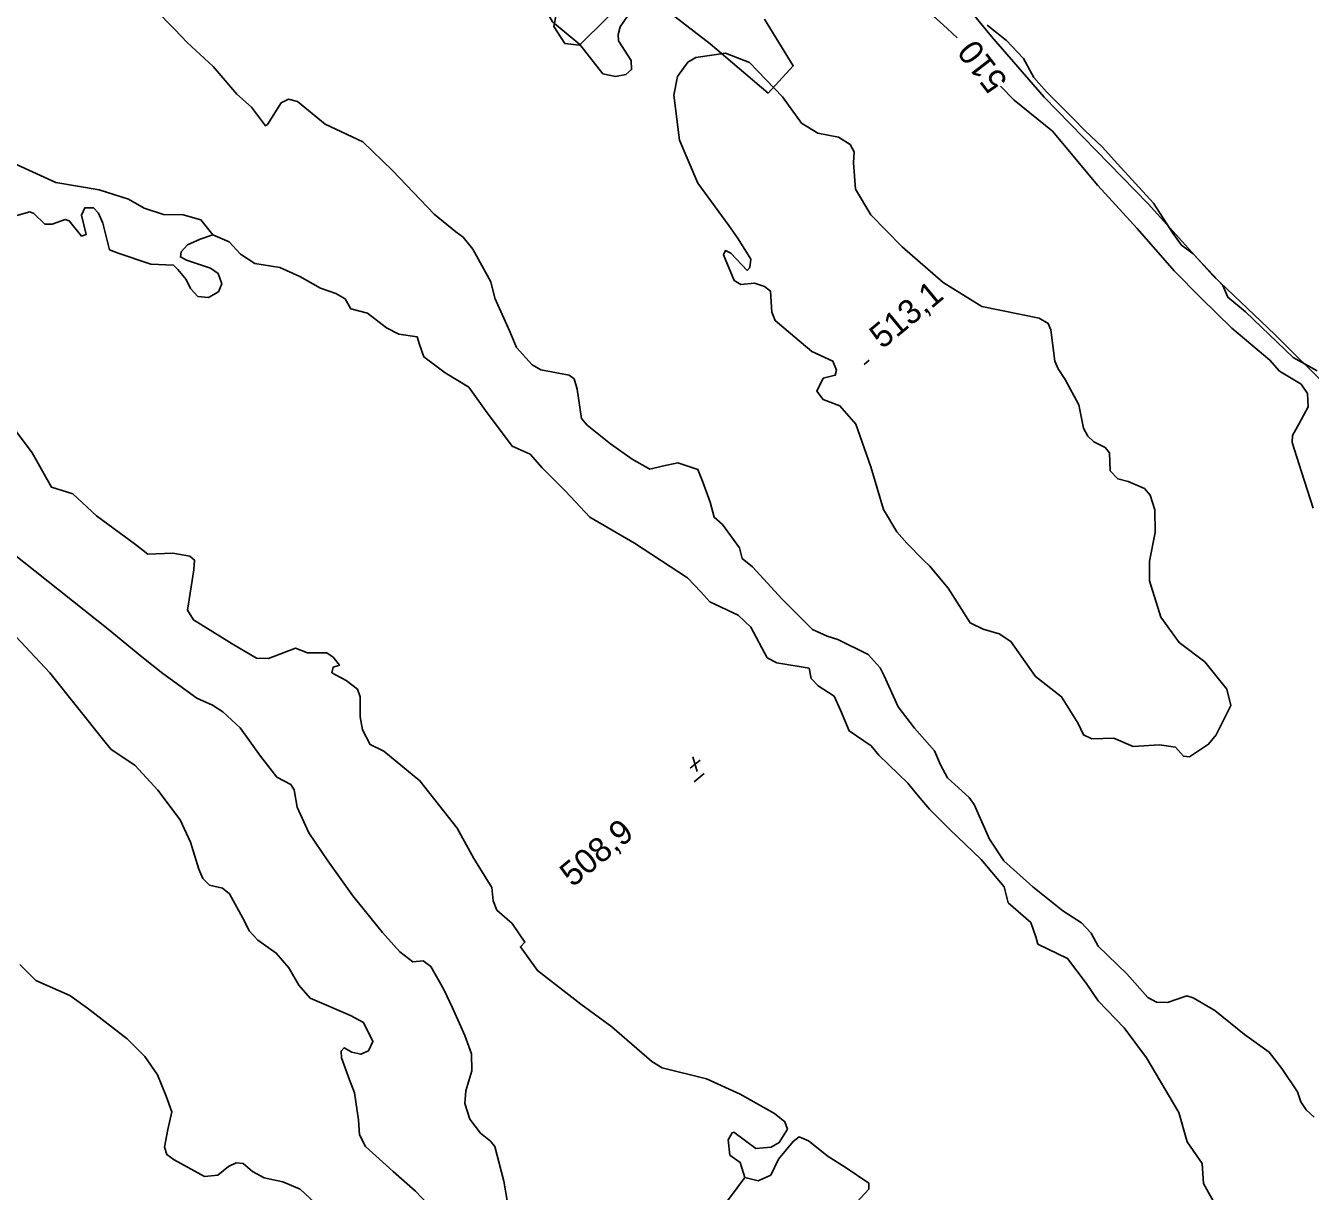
# Model space of a CAD drawing. Extents: x 347059 to 352153, y 6073752 to 6078601.
# Drawn here: x 349414.6 to 349651.6, y 6075948.3 to 6076163.4 of the extents above; entities that cross this region are included whole.
import ezdxf

# ---------------------------------------------------------------- set-up
doc = ezdxf.new("R2010")
doc.units = 0
for name, color, linetype in [('Level 1', 7, 'Continuous'), ('Level 2', 7, 'Continuous'), ('Level 3', 7, 'Continuous'), ('Level 4', 7, 'Continuous'), ('Level 44', 7, 'Continuous'), ('Level 7', 7, 'Continuous')]:
    doc.layers.add(name, color=color, linetype=linetype)

msp = doc.modelspace()

# ---------------------------------------------------------------- linework, layer by layer
at = {"layer": 'Level 1'}
for points in [[(349514.88, 6076212.06), (349514.86, 6076211.55), (349515.25, 6076206.38), (349516.56, 6076205.89), (349518.14, 6076205.25), (349524.41, 6076204.75), (349526.21, 6076204.22), (349527.45, 6076203.45), (349530.1, 6076200.99), (349533.36, 6076198.14), (349534.91, 6076197.09), (349540.51, 6076195.59), (349545.43, 6076192.38), (349548.31, 6076189.82), (349552, 6076186.2), (349553.37, 6076185.53), (349559.74, 6076182.03), (349566.17, 6076178.81), (349572.71, 6076173.2), (349576.73, 6076170.08), (349584.64, 6076162.9), (349586.48, 6076161.19)], [(349503.93, 6076107), (349501.16, 6076113.12), (349500.44, 6076116.14), (349497.13, 6076122.18), (349495.31, 6076124.36), (349493.96, 6076125.34), (349489.98, 6076128.65), (349482.27, 6076136.69), (349476.79, 6076141.98), (349469.84, 6076145.23), (349464.75, 6076149.42), (349463.06, 6076149.82), (349461.72, 6076149.16), (349459.22, 6076145.2), (349458.82, 6076144.95), (349456.26, 6076148.38), (349453.56, 6076150.8), (349449.16, 6076155.87), (349444.39, 6076160.32), (349442.09, 6076162.7), (349438.41, 6076166.48)], [(349312.85, 6076160.17), (349315.56, 6076156.93), (349319.52, 6076151.42), (349327.38, 6076142.73), (349333.9, 6076136.65), (349346.01, 6076126.93), (349370.23, 6076104.59), (349389.67, 6076083.93), (349429.81, 6076052.02), (349436.05, 6076046.93)], [(349594.44, 6076152.27), (349597, 6076149.65), (349604.06, 6076143.95), (349612.41, 6076133.91), (349619.67, 6076125.97), (349626.54, 6076118.16), (349631.41, 6076113.19), (349637.13, 6076107.58), (349644.18, 6076101.71), (349645.96, 6076099.66), (349649.92, 6076097.24), (349651.12, 6076095.53), (349651.22, 6076093.06), (349649.49, 6076089.9), (349648.34, 6076087.75), (349648.27, 6076086.48), (349649.98, 6076081.07), (349652.19, 6076074.34)], [(349652.36, 6075962.01), (349650.88, 6075963.33), (349649.86, 6075964.82), (349649.28, 6075966.68), (349646.37, 6075970.97), (349644.01, 6075973.98), (349639.48, 6075977.23), (349634.02, 6075981.67), (349630.03, 6075984), (349628.82, 6075984.36), (349625.29, 6075983.16), (349623.23, 6075983.18), (349621.66, 6075984.06), (349617.77, 6075988.44), (349612.51, 6075993.56), (349611.2, 6075995.94), (349609.44, 6075997.86), (349605.96, 6076000.03), (349600.43, 6076004.47), (349595.06, 6076009.27), (349592.45, 6076013.29), (349589.61, 6076019.66), (349588.66, 6076020.98), (349586.07, 6076023.35), (349584.71, 6076024.62), (349583.4, 6076027), (349582.28, 6076029.61), (349578.57, 6076033.76), (349575.56, 6076037.73), (349572.98, 6076043.42), (349572.29, 6076044.88), (349570.05, 6076047.39), (349564.44, 6076050.11), (349562.48, 6076050.74), (349559.79, 6076051.97), (349554.2, 6076057.56), (349548.69, 6076063.52), (349546.81, 6076065.05), (349546.29, 6076067.02), (349543.14, 6076071.33), (349541.62, 6076072.7), (349540.88, 6076075.47), (349539.51, 6076079.37), (349538.63, 6076081.51), (349534.95, 6076082.74), (349532.01, 6076082.1), (349529.74, 6076081.57), (349526.53, 6076083.42), (349522.51, 6076086.24), (349518.21, 6076089.67), (349517.17, 6076090.91), (349516.34, 6076096.32), (349515.81, 6076098.22), (349514.85, 6076098.92), (349509.67, 6076099.88), (349508.02, 6076100.85), (349505.14, 6076104.02), (349503.93, 6076107)], [(349436.05, 6076046.93), (349439.87, 6076043.84), (349446.17, 6076039.33), (349449.08, 6076038.01), (349450.99, 6076036.79), (349454.17, 6076033.84), (349457.93, 6076028.58), (349460.95, 6076024.7), (349463.5, 6076023.35), (349464.13, 6076022.41), (349464.68, 6076019.16), (349466.82, 6076014.43), (349470.37, 6076009.26), (349474.95, 6076002.82), (349480.44, 6075996.08), (349483.63, 6075992.47), (349486.05, 6075990.62), (349487.96, 6075990.86), (349489.37, 6075989.77), (349491.78, 6075985.52), (349493.33, 6075982.16), (349495.65, 6075977.06), (349496.84, 6075973.66), (349496.89, 6075970.53), (349495.81, 6075966.87), (349495.65, 6075964.49), (349496.53, 6075961.63), (349498.52, 6075959.03), (349500.39, 6075957.53), (349501.17, 6075956.57), (349502.85, 6075950.15), (349503.82, 6075944.46)]]:
    msp.add_lwpolyline(points, dxfattribs=at)
at = {"layer": 'Level 2'}
for points in [[(349529.28, 6076172.64), (349528.94, 6076172.06), (349527.02, 6076167.16), (349524.31, 6076163.18), (349523.89, 6076161.79), (349523.99, 6076160.59), (349526.33, 6076156.98), (349526.39, 6076155.3), (349525.32, 6076154.41), (349523.43, 6076154.05), (349521.09, 6076154.5), (349516.86, 6076159.92), (349511.82, 6076164.14), (349509.44, 6076168.25), (349508.5, 6076171.98), (349506.69, 6076174.15), (349504.37, 6076175.34)], [(349544.31, 6076126.56), (349538.61, 6076134.37), (349535.22, 6076142.3), (349534.17, 6076150.58), (349534.85, 6076154), (349536.78, 6076156.66), (349538.25, 6076157.51), (349543.74, 6076158.31), (349548.13, 6076156.63), (349554.26, 6076150.25), (349557.74, 6076145.42), (349560.77, 6076143.58), (349564.55, 6076142.82), (349566.72, 6076141.48), (349567.46, 6076140.14), (349567.35, 6076138.1), (349567.72, 6076133.23), (349570.52, 6076128.51), (349576.32, 6076122.6), (349583.91, 6076116), (349591.04, 6076111.57), (349601.61, 6076109.41), (349603.29, 6076108.47), (349603.75, 6076107.28), (349604.52, 6076101.48), (349605.09, 6076100.07), (349606.42, 6076098.11), (349608.94, 6076093.45), (349609.77, 6076089.11), (349610.58, 6076087.68), (349611.71, 6076086.6), (349613.75, 6076085.59), (349614.56, 6076084.61), (349614.7, 6076081.28), (349616.11, 6076079.76), (349618, 6076079.3), (349621.03, 6076077.99), (349622.06, 6076076.75), (349622.92, 6076074.09), (349623.03, 6076069.9), (349621.96, 6076064.59), (349621.99, 6076060.94), (349624.04, 6076054.24), (349627.43, 6076049.55), (349632.15, 6076046.04), (349636.22, 6076040.95), (349636.97, 6076037.98), (349634.26, 6076032.56), (349632.86, 6076030.8), (349629.36, 6076028.49), (349628.21, 6076028.6), (349626.76, 6076030.25), (349623.83, 6076030.68), (349618.95, 6076030.38), (349615.38, 6076031.93), (349611.29, 6076031.77), (349609.76, 6076032.52), (349608.8, 6076034.66), (349605.75, 6076039.57), (349600.9, 6076043.29), (349596.39, 6076049.76), (349594.21, 6076051.19), (349591.24, 6076052.03), (349588.84, 6076053.19), (349584.82, 6076059.62)], [(349429.29, 6076031.19), (349419.03, 6076043.95), (349412.75, 6076050.7), (349398.36, 6076064.84), (349389.11, 6076072.35), (349373.12, 6076083.61), (349357.65, 6076097.15), (349349.2, 6076105.6), (349338.6, 6076111.67), (349322.92, 6076118.37), (349316.41, 6076123.01), (349310.56, 6076127.22), (349310.48, 6076127.24)], [(349584.82, 6076059.62), (349581.37, 6076063.75), (349580.3, 6076064.74), (349577.18, 6076067.94), (349575.31, 6076069.99), (349572.89, 6076074.14), (349570.56, 6076081.98), (349567.79, 6076089.89), (349564.84, 6076093.23), (349561.74, 6076094.41), (349560.6, 6076095.95), (349561.77, 6076098.35), (349563.96, 6076098.89), (349564.21, 6076099.85), (349563.53, 6076101.47), (349559.67, 6076103.29), (349556.49, 6076105.91), (349552.87, 6076108.98), (349552.27, 6076110.51), (349552.01, 6076114.43), (349550.93, 6076115.26), (349549.05, 6076115.88), (349546.56, 6076115.62), (349545.32, 6076116.38), (349543.37, 6076121.15), (349543.72, 6076121.89), (349544.71, 6076121.44), (349547.75, 6076118.25), (349548.21, 6076118.79), (349548.39, 6076120.29), (349546.06, 6076124.06), (349544.31, 6076126.56)], [(349429.29, 6076031.19), (349430.38, 6076029.84), (349434.73, 6076026.92), (349438.98, 6076022.34), (349443.07, 6076016.83), (349444.98, 6076012.71), (349446.52, 6076007.76), (349447.28, 6076006.01), (349448.54, 6076004.79), (349450.94, 6076004.25), (349452.21, 6076003.18), (349454.97, 6075998.17), (349455.81, 6075996.34), (349457.45, 6075994.65), (349460.83, 6075992.26), (349463.16, 6075989.55), (349465.02, 6075986.31), (349467.09, 6075983.92), (349474.52, 6075980.75), (349476.91, 6075979.42), (349478.67, 6075975.97), (349477.85, 6075974.24), (349476.42, 6075973.59), (349474.79, 6075973.98), (349473.35, 6075974.78), (349472.79, 6075974.19), (349472.88, 6075972.94), (349474.36, 6075968.87), (349475.28, 6075966.45), (349476.03, 6075961.51), (349476.19, 6075958.74), (349477.28, 6075956.59), (349482.39, 6075951.93), (349486.51, 6075948.31), (349490.84, 6075943.8)], [(349467.82, 6075946.32), (349465.24, 6075948.7), (349462.04, 6075950.04), (349458.57, 6075950.76), (349456.45, 6075951.93), (349454.71, 6075953.41), (349453.42, 6075953.55), (349451.99, 6075952.9), (349450.02, 6075951.29), (349447.61, 6075951.03), (349441.98, 6075954.08), (349440.63, 6075955.09), (349440.19, 6075956.44), (349440.8, 6075959.72), (349441.55, 6075962.98), (349440.53, 6075965.84), (349438.89, 6075969.79), (349436.55, 6075973.15), (349433.33, 6075976.46), (349425.99, 6075982.09), (349422.75, 6075984.46), (349416.44, 6075987.22), (349413.54, 6075990.14)]]:
    msp.add_lwpolyline(points, dxfattribs=at)
at = {"layer": 'Level 3'}
for p, q in [((349569.31, 6076100.89), (349570.23, 6076101.66)), ((349537.23, 6076026.37), (349539.03, 6076027.87)), ((349537.69, 6076028.5), (349538.51, 6076025.76)), ((349537.95, 6076023.86), (349539.8, 6076025.38))]:
    msp.add_line(p, q, dxfattribs=at)
at = {"layer": 'Level 4'}
for points in [[(349652.89, 6076099.69), (349648.48, 6076102.19), (349639.69, 6076110.61), (349636.4, 6076113.29), (349635.5, 6076115.47), (349630, 6076121.28), (349627.84, 6076122.88), (349626.28, 6076125.12), (349622.68, 6076130.63), (349616.04, 6076137.9), (349613.21, 6076141.03), (349610.04, 6076144.04), (349607.75, 6076146.43), (349602.98, 6076151.18), (349600.63, 6076153.83), (349598.74, 6076157.37), (349595.6, 6076160.7), (349592, 6076163.5)], [(349410.83, 6076127.76), (349415.35, 6076129.03), (349416.11, 6076128.76), (349418.12, 6076126.81), (349419.51, 6076126.77), (349421.86, 6076127.67), (349422.62, 6076127.39), (349424.91, 6076124.56), (349425.76, 6076124.89), (349424.9, 6076128.46), (349425.51, 6076129.8), (349427.08, 6076129.82), (349428.02, 6076128.79), (349428.8, 6076126.96), (349430.03, 6076122.04), (349431.67, 6076121.45), (349437.7, 6076119.38), (349441.84, 6076119.21), (349442.67, 6076118.4), (349444.2, 6076116.58), (349444.99, 6076114.91), (349446.38, 6076113.43), (349448.34, 6076113.25), (349450.17, 6076114.32), (349450.79, 6076115.74), (349450.1, 6076117.65), (349448.71, 6076118.68), (349444.24, 6076120.15), (349443.14, 6076120.74), (349443.26, 6076121.67), (349444.45, 6076122.96), (349446.81, 6076124.02), (349449.15, 6076124.84)], [(349449.15, 6076124.84), (349452.13, 6076123.54), (349454.26, 6076121.26), (349456.86, 6076119.5), (349461.49, 6076118.76), (349465.21, 6076117.11), (349468.97, 6076114.96), (349471.85, 6076113.96), (349473.53, 6076113.03), (349474.56, 6076111.17), (349477.66, 6076110.36), (349481.2, 6076107.66), (349483.45, 6076106.51), (349486.82, 6076106), (349487.27, 6076104.57), (349488.09, 6076102.32), (349492.02, 6076099.33), (349496.35, 6076096.68), (349499.42, 6076092.38), (349504.34, 6076085.78), (349507.67, 6076084.32), (349509.92, 6076081.82), (349514.22, 6076077.49), (349518.69, 6076072.69), (349526.91, 6076067.92), (349536.72, 6076061.53), (349539.2, 6076058.92), (349540.81, 6076057.09), (349546.06, 6076054.6), (349548.42, 6076052.42), (349551.41, 6076046.77), (349553.18, 6076045.82), (349559.15, 6076044.83), (349559.56, 6076042.91), (349560.83, 6076041.56), (349563.79, 6076039.65), (349564.93, 6076037.12), (349566.55, 6076033.27), (349570.59, 6076030.52), (349572.04, 6076028.79), (349577.35, 6076023.62), (349578.99, 6076021.67), (349581.37, 6076018.82), (349585.03, 6076015.16), (349590.88, 6076009.53), (349595.12, 6076004.46), (349595.88, 6076001.56), (349600.09, 6075997.89), (349601.01, 6075995.25), (349601.38, 6075993.9)], [(349434.86, 6076067.65), (349427.69, 6076072.98), (349423.32, 6076077.03), (349419.35, 6076078.25), (349415.78, 6076084.61), (349412.73, 6076088.71)], [(349553.53, 6075954.25), (349552.07, 6075951.3), (349549.78, 6075950.24), (349547.32, 6075950.83), (349546.42, 6075953.63), (349544.53, 6075954.99), (349544.24, 6075957.77), (349544.94, 6075959.11), (349545.24, 6075959.2), (349549.34, 6075956.2), (349552.16, 6075956.43), (349553.65, 6075957.29), (349555.15, 6075959.74), (349554.66, 6075961.14), (349552.77, 6075962.67), (349546.46, 6075966.24), (349540.2, 6075969.03), (349532.05, 6075971.09), (349530.1, 6075972.25), (349522.76, 6075978.67), (349517, 6075982.85), (349509.03, 6075989.04), (349505.89, 6075993.44), (349506.7, 6075994.27), (349504.34, 6075997.73), (349501.52, 6076000.2), (349500.85, 6076001.91), (349500.62, 6076004.35), (349497.27, 6076009.71), (349494.24, 6076015.33), (349487.33, 6076024.05), (349480.65, 6076029.5), (349478.17, 6076030.75), (349476.73, 6076033.47), (349476.33, 6076035.85), (349476.34, 6076039.55), (349475.85, 6076040.95), (349473.73, 6076042.58), (349471.1, 6076044.01), (349471.36, 6076045.05), (349472.5, 6076045.4), (349471.36, 6076046.86), (349470.16, 6076047.66), (349466.61, 6076047.66), (349464.38, 6076048.52), (349459.39, 6076046.63), (349457.21, 6076046.7), (349452.67, 6076049.33), (349445.58, 6076053.75), (349444.46, 6076055.53), (349445.64, 6076062.98), (349445.72, 6076064.78), (349444.88, 6076065.52), (349441.72, 6076066.05), (349437.13, 6076065.85), (349434.86, 6076067.65)], [(349601.38, 6075993.9), (349606.83, 6075991.27), (349610.26, 6075986.73), (349612.48, 6075983.44), (349617.26, 6075978.44), (349621.42, 6075972.92), (349627.36, 6075962.85), (349628.89, 6075957.4), (349631.7, 6075953.4), (349631.95, 6075949.76), (349635.63, 6075943.09)], [(349567.95, 6075946.32), (349570.15, 6075948.67), (349570.17, 6075949.82), (349565.82, 6075952.77), (349562.65, 6075954.74), (349559.04, 6075957.62), (349557.29, 6075958.35), (349556.18, 6075957.51), (349553.53, 6075954.25)], [(349523.04, 6075925.23), (349528.87, 6075930.37), (349533.35, 6075936.13), (349534.98, 6075938.53), (349536.65, 6075940.14), (349541.55, 6075943.23), (349544.49, 6075947.04), (349547.32, 6075950.83)]]:
    msp.add_lwpolyline(points, dxfattribs=at)
at = {"layer": 'Level 44'}
for points in [[(349513.51, 6076170.91), (349512.07, 6076163.26), (349514.09, 6076160.14), (349516.77, 6076159.81), (349526.89, 6076169.87)], [(349527.75, 6076170.29), (349540.89, 6076160.06), (349551.59, 6076150.97), (349556.24, 6076156.02), (349550.89, 6076164.63)], [(349586.82, 6076168.76), (349592.79, 6076161.39), (349602.51, 6076150.23), (349621.7, 6076130.56), (349633.68, 6076117.22), (349645.07, 6076106.4), (349655.14, 6076096.45)]]:
    msp.add_lwpolyline(points, dxfattribs=at)
at = {"layer": 'Level 7'}
msp.add_lwpolyline([(349354.89, 6076154.85), (349358.98, 6076156.45), (349366.97, 6076156.47), (349377.77, 6076154.92), (349387.2, 6076149.97), (349399.59, 6076144.17), (349405.67, 6076140.42), (349413.04, 6076137.75), (349420.16, 6076134.48), (349428.15, 6076133.14), (349433.59, 6076131.42), (349436.44, 6076129.73), (349440, 6076128.55), (349443.66, 6076128.5), (349446.92, 6076127.6), (349449.15, 6076124.84)], dxfattribs=at)

# ---------------------------------------------------------------- texts
at = {"layer": 'Level 1'}
msp.add_text('510', height=4.5, rotation=127.7455, dxfattribs=at).set_placement((349595.96, 6076153.26))
at = {"layer": 'Level 3'}
for s, rotation, p in [('513,1', 39.62, (349572.67, 6076103.6)), ('  508,9', 39.57, (349512.94, 6076002.17))]:
    msp.add_text(s, height=4.5, rotation=rotation, dxfattribs=at).set_placement(p)

doc.saveas('drawing.dxf')
